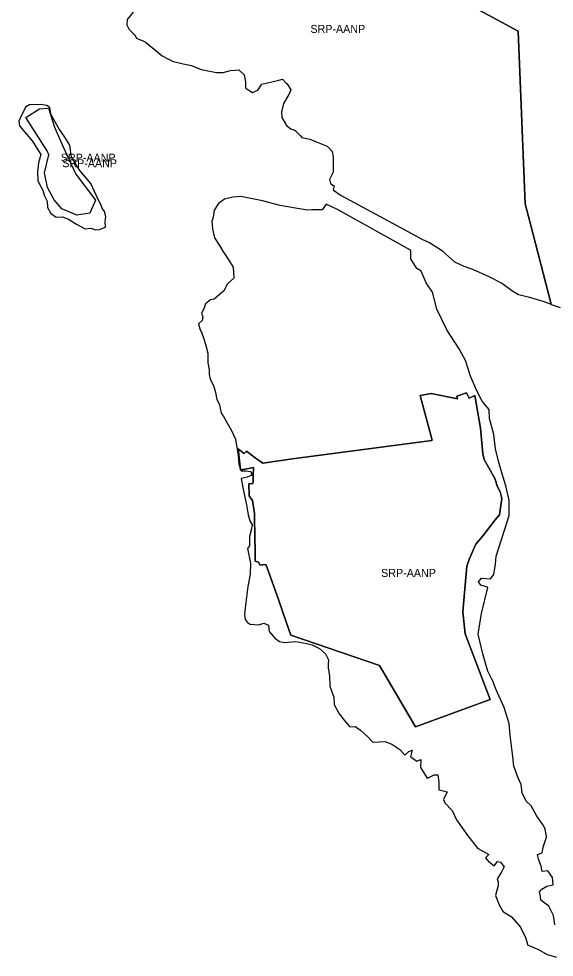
# Model space of a CAD drawing. Extents: x 598968 to 613553, y 4409678 to 4430833.
# Drawn here: x 610971 to 611773, y 4414297 to 4415705 of the extents above; entities that cross this region are included whole.
import ezdxf

# ---------------------------------------------------------------- set-up
doc = ezdxf.new("R2010")
doc.units = 0
for name, color, linetype in [('1', 7, 'Continuous'), ('Sòl Rústic Protegit - Alt Nivell de Protecció', 7, 'Continuous'), ('Sòl Rústic Protegit-Alt Nivell de Protecció', 7, 'Continuous')]:
    doc.layers.add(name, color=color, linetype=linetype)

msp = doc.modelspace()

# ---------------------------------------------------------------- linework, layer by layer
at = {"layer": '1'}
msp.add_lwpolyline([(611590.3413, 4415072.2682), (611590.3413, 4415072.2682), (611590.3413, 4415072.2682), (611590.0623, 4415072.1482), (611475.9053, 4415056.8921), (611381.1138, 4415044.623), (611336.4158, 4415038.2041), (611325.1997, 4415045.8898), (611311.9861, 4415055.7834), (611308.6981, 4415052.3254), (611307.4243, 4415053.3242), (611299.7663, 4415059.3231), (611303.0563, 4415028.0336), (611312.5441, 4415029.6219), (611322.596, 4415031.2939), (611322.3011, 4415019.4435), (611322.0367, 4415015.1475), (611321.9706, 4415009.8601), (611321.8611, 4415007.3243), (611315.6062, 4415006.7942), (611316.0562, 4414988.9544), (611319.5409, 4414984.1018), (611321.0197, 4414981.9398), (611324.1261, 4414962.6049), (611324.8787, 4414922.4191), (611325.0811, 4414911.5977), (611325.077, 4414904.0452), (611325.4063, 4414891.186), (611330.2262, 4414889.3461), (611332.5462, 4414884.9502), (611336.8415, 4414885.6053), (611341.3451, 4414885.9883), (611343.0542, 4414881.2431), (611359.974, 4414833.6562), (611372.1507, 4414798.5336), (611378.5613, 4414780.1808), (611511.5097, 4414734.3364), (611565.6834, 4414642.7739), (611677.3318, 4414683.5753), (611639.8882, 4414781.8022), (611636.7002, 4414815.1817), (611642.342, 4414883.5618), (611646.2119, 4414895.1717), (611655.8917, 4414916.3216), (611667.1616, 4414929.6716), (611684.9713, 4414952.9116), (611691.3212, 4414960.2716), (611694.7614, 4414984.9516), (611692.6114, 4414994.8714), (611688.3714, 4415002.7312), (611684.1815, 4415014.861), (611668.5716, 4415043.3203), (611666.5516, 4415052.2002), (611663.1516, 4415090.4895), (611654.3196, 4415139.7177), (611646.0817, 4415135.4586), (611641.9617, 4415143.4884), (611627.6919, 4415138.3883), (611628.5919, 4415134.2683), (611588.9824, 4415142.6875), (611572.4927, 4415139.2473)], close=True, dxfattribs=at)
at = {"layer": 'Sòl Rústic Protegit - Alt Nivell de Protecció'}
for points in [[(611142.3899, 4415714.2714), (611133.0775, 4415703.2714), (611132.6401, 4415695.2714), (611136.3901, 4415688.2716), (611138.5417, 4415686.1854), (611143.4491, 4415681.4268), (611144.6399, 4415680.272), (611146.8899, 4415675.772), (611147.1743, 4415675.6462), (611160.4523, 4415669.7724), (611160.7479, 4415669.5316), (611173.9521, 4415658.7728), (611185.8269, 4415648.773), (611185.9427, 4415648.7118), (611195.3279, 4415643.748), (611200.1001, 4415641.2238), (611200.9517, 4415640.7734), (611217.0765, 4415636.7738), (611229.7639, 4415634.274), (611241.8677, 4415629.6464), (611246.0185, 4415628.0594), (611246.7637, 4415627.7744), (611267.3259, 4415623.775), (611277.1383, 4415623.775), (611288.3257, 4415626.7752), (611301.0129, 4415627.7754), (611301.2919, 4415627.5098), (611308.8879, 4415620.2758), (611310.7003, 4415609.7758), (611310.7629, 4415600.776), (611311.1177, 4415600.5368), (611311.1575, 4415600.5098), (611311.9059, 4415600.0048), (611321.1377, 4415593.7762), (611328.9501, 4415597.2764), (611335.2001, 4415606.2764), (611343.4501, 4415608.2764), (611360.6373, 4415612.2768), (611366.0121, 4415613.7768), (611366.3005, 4415613.4912), (611366.6165, 4415613.1778), (611371.3349, 4415608.5012), (611373.0745, 4415606.777), (611378.6995, 4415597.7772), (611375.6995, 4415590.7774), (611367.7621, 4415577.2774), (611364.7623, 4415564.7774), (611365.3873, 4415556.2776), (611372.3247, 4415544.278), (611378.8247, 4415539.2782), (611378.8785, 4415539.2582), (611385.5121, 4415536.7782), (611385.7097, 4415536.5656), (611393.0161, 4415528.6972), (611395.2619, 4415526.2786), (611407.1993, 4415523.7788), (611415.3867, 4415520.279), (611433.3239, 4415513.2794), (611433.5097, 4415513.0692), (611434.3471, 4415512.1208), (611435.0635, 4415511.3092), (611440.3863, 4415505.2796), (611442.1989, 4415497.2798), (611442.2613, 4415488.28), (611442.1365, 4415474.2802), (611436.5741, 4415463.2802), (611438.2615, 4415457.2804), (611438.6069, 4415457.0474), (611442.3677, 4415454.51), (611443.4489, 4415453.7804), (611443.4443, 4415453.7608), (611442.0115, 4415447.7806), (611442.3729, 4415447.5312), (611454.3239, 4415439.2808), (611549.5101, 4415387.7834), (611575.7599, 4415373.284), (611586.6347, 4415368.7842), (611606.1345, 4415356.2848), (611606.3157, 4415356.117), (611608.9709, 4415353.6576), (611610.5801, 4415352.167), (611623.9467, 4415339.7854), (611624.0765, 4415339.725), (611637.8843, 4415333.2856), (611651.1339, 4415328.786), (611675.3835, 4415317.7866), (611694.9459, 4415307.787), (611707.3831, 4415298.7874), (611708.3595, 4415298.1808), (611720.1013, 4415290.8854), (611720.2581, 4415290.7878), (611734.4453, 4415287.288), (611756.1951, 4415280.7886), (611768.7597, 4415276.4292), (611737.3051, 4415398.51), (611729.8677, 4415427.01), (611719.4927, 4415686.01), (611605.4927, 4415748.01)], [(611605.4927, 4415748.01), (611719.4927, 4415686.01), (611729.8677, 4415427.01), (611737.3051, 4415398.51), (611768.7597, 4415276.4292), (611768.8677, 4415276.01), (611768.9301, 4415276.01), (611782.4927, 4415271.51)], [(611774.5551, 4414345.5102), (611772.4301, 4414359.5102), (611765.4925, 4414373.5102), (611765.1497, 4414373.7688), (611765.1343, 4414373.7998), (611753.5525, 4414382.5316), (611752.8675, 4414388.0102), (611751.6175, 4414395.0102), (611754.9301, 4414399.0102), (611762.3051, 4414403.5102), (611771.6175, 4414405.5102), (611771.0551, 4414416.5102), (611763.9925, 4414426.5102), (611763.8505, 4414426.4932), (611763.6341, 4414426.7996), (611755.5443, 4414425.8334), (611753.8051, 4414433.5102), (611749.8675, 4414444.0102), (611748.3051, 4414451.0102), (611755.5551, 4414453.5102), (611756.7425, 4414462.0102), (611761.8051, 4414477.0102), (611759.6175, 4414489.5102), (611755.8051, 4414496.5102), (611747.2425, 4414508.5102), (611738.9301, 4414524.0102), (611731.5551, 4414531.0102), (611725.6175, 4414543.5102), (611723.8051, 4414556.0102), (611719.0551, 4414567.0102), (611712.7425, 4414583.5102), (611710.9925, 4414602.0102), (611707.5551, 4414630.0102), (611705.8051, 4414647.5102), (611698.2425, 4414671.5102), (611688.4925, 4414693.5102), (611685.3675, 4414700.5102), (611681.3675, 4414711.0102), (611674.1175, 4414726.0102), (611671.1801, 4414734.5102), (611666.3051, 4414752.0102), (611659.4925, 4414781.5102), (611664.6175, 4414812.5102), (611673.9301, 4414851.5102), (611673.5365, 4414851.6446), (611673.5719, 4414851.7932), (611663.5291, 4414855.2222), (611660.1175, 4414860.0102), (611664.6175, 4414865.5102), (611670.8675, 4414865.0102), (611677.8051, 4414864.5102), (611683.0551, 4414871.0102), (611685.3051, 4414886.5102), (611686.6175, 4414898.5102), (611699.3675, 4414939.0102), (611706.1175, 4414959.5102), (611705.6801, 4414982.5102), (611700.9301, 4415004.0102), (611694.6801, 4415023.5102), (611689.8675, 4415041.0102), (611685.3675, 4415059.5102), (611682.9301, 4415081.0102), (611676.3675, 4415105.0102), (611675.8051, 4415118.5102), (611665.3675, 4415131.0102), (611657.5551, 4415146.5102), (611647.7425, 4415168.5102), (611640.5551, 4415192.0102), (611631.1175, 4415209.5102), (611612.6801, 4415238.0102), (611597.3675, 4415269.0102), (611591.0551, 4415294.5102), (611581.6175, 4415308.5102), (611573.9301, 4415326.0102), (611573.6063, 4415326.2076), (611573.5725, 4415326.2846), (611567.3137, 4415330.0994), (611558.6175, 4415344.5102), (611558.5551, 4415357.0102), (611558.1979, 4415357.2088), (611558.1975, 4415357.284), (611448.4489, 4415418.281), (611431.8241, 4415426.2806), (611425.6367, 4415417.7806), (611410.1369, 4415417.7804), (611404.2621, 4415417.2802), (611388.5747, 4415419.78), (611362.8251, 4415424.2794), (611336.3879, 4415431.2788), (611303.7009, 4415437.7782), (611291.7635, 4415436.778), (611279.2637, 4415433.7778), (611270.3887, 4415427.2778), (611263.5139, 4415417.2778), (611262.2015, 4415406.7778), (611260.3265, 4415400.278), (611261.0765, 4415389.2782), (611264.4515, 4415375.7784), (611271.7639, 4415364.2786), (611276.4513, 4415355.7788), (611284.6387, 4415343.7792), (611292.2011, 4415331.7794), (611293.2637, 4415315.2798), (611283.8263, 4415306.7796), (611277.9515, 4415296.2798), (611263.8267, 4415283.7796), (611258.4517, 4415282.7796), (611250.7019, 4415276.7794), (611248.3893, 4415269.2796), (611244.5769, 4415262.7796), (611246.5769, 4415257.2796), (611245.7645, 4415251.7798), (611240.1395, 4415246.7798), (611242.0145, 4415239.2798), (611245.1395, 4415232.78), (611248.1395, 4415224.2802), (611251.2019, 4415214.2804), (611254.1395, 4415202.7806), (611254.2019, 4415188.2808), (611256.2645, 4415177.781), (611256.0769, 4415170.781), (611257.8895, 4415163.7812), (611262.5145, 4415154.2814), (611265.7645, 4415143.7816), (611267.9519, 4415133.2818), (611271.7643, 4415125.782), (611272.5143, 4415119.7822), (611274.0143, 4415112.7822), (611277.3893, 4415108.7824), (611282.2017, 4415099.7826), (611289.7641, 4415086.7828), (611295.8891, 4415073.7832), (611298.3891, 4415058.2834), (611299.8267, 4415049.7836), (611300.5141, 4415036.7838), (611303.3663, 4415028.1738), (611303.4097, 4415027.7598), (611303.4985, 4415027.7746), (611303.8267, 4415026.784), (611304.0895, 4415026.784), (611304.1801, 4415026.5102), (611310.9301, 4415026.5102), (611318.8107, 4415025.5478), (611319.9515, 4415019.7844), (611313.1391, 4415016.7842), (611304.0141, 4415014.7842), (611306.5767, 4415000.7844), (611312.0141, 4414975.2848), (611314.8267, 4414960.2852), (611315.9515, 4414954.7852), (611317.8265, 4414950.2854), (611320.6391, 4414945.2854), (611319.4515, 4414939.2854), (611316.6391, 4414927.7856), (611316.4517, 4414913.7858), (611313.7017, 4414909.7858), (611318.1391, 4414887.7862), (611317.4517, 4414871.2864), (611314.2643, 4414852.7866), (611311.1395, 4414828.787), (611309.0769, 4414811.7872), (611310.2645, 4414803.2872), (611313.2645, 4414799.2874), (611313.5307, 4414799.126), (611313.6175, 4414799.0102), (611317.7425, 4414796.5102), (611330.2425, 4414795.5102), (611338.3675, 4414798.0102), (611345.3355, 4414795.1516), (611345.9515, 4414785.7882), (611352.1389, 4414778.7884), (611355.6389, 4414774.7884), (611355.9253, 4414774.587), (611355.9925, 4414774.5102), (611361.6801, 4414770.5102), (611368.9925, 4414769.0102), (611386.2425, 4414770.5102), (611402.4925, 4414767.5102), (611410.4925, 4414765.5102), (611421.5991, 4414760.0502), (611430.4505, 4414752.2902), (611435.1379, 4414743.2904), (611434.7005, 4414736.2904), (611434.5755, 4414730.7906), (611436.6379, 4414719.2908), (611437.3255, 4414703.791), (611443.3253, 4414687.2914), (611443.4503, 4414676.2914), (611450.8879, 4414662.2918), (611460.3253, 4414650.2922), (611466.9501, 4414642.7924), (611467.0503, 4414642.7988), (611467.3051, 4414642.5102), (611474.9925, 4414643.0102), (611483.1645, 4414637.6036), (611493.6999, 4414628.293), (611501.6373, 4414619.7934), (611501.7237, 4414619.7982), (611501.9925, 4414619.5102), (611519.7425, 4414620.5102), (611529.8051, 4414616.5102), (611542.1213, 4414608.6672), (611549.3241, 4414600.2944), (611549.3853, 4414600.353), (611549.6801, 4414600.0102), (611555.4301, 4414605.5102), (611560.6429, 4414607.3434), (611558.1365, 4414597.7946), (611558.4985, 4414597.5332), (611558.4925, 4414597.5102), (611567.4925, 4414591.0102), (611573.4261, 4414593.3602), (611572.8239, 4414581.7952), (611583.0111, 4414565.7956), (611583.1435, 4414565.8622), (611583.3675, 4414565.5102), (611593.3051, 4414570.5102), (611598.7471, 4414570.5102), (611600.5735, 4414559.7958), (611600.3861, 4414548.296), (611600.7459, 4414548.211), (611600.7425, 4414548.0102), (611612.9867, 4414545.115), (611607.5735, 4414533.7962), (611609.3859, 4414528.7962), (611620.4483, 4414517.2964), (611627.1357, 4414503.2966), (611643.8857, 4414479.2972), (611659.0729, 4414460.2974), (611659.2993, 4414460.174), (611659.4301, 4414460.0102), (611675.5123, 4414451.2382), (611670.5103, 4414446.2978), (611675.3853, 4414440.298), (611675.7135, 4414440.0458), (611675.7425, 4414440.0102), (611683.5551, 4414434.0102), (611688.3051, 4414440.5102), (611692.7887, 4414439.5408), (611698.4475, 4414432.7984), (611695.0101, 4414425.7984), (611692.3851, 4414421.7984), (611687.8227, 4414414.7982), (611689.2603, 4414410.2984), (611689.4477, 4414404.7984), (611685.4479, 4414389.7984), (611690.6977, 4414375.7986), (611696.8227, 4414365.2986), (611697.1153, 4414365.1214), (611697.1801, 4414365.0102), (611709.3373, 4414357.6424), (611723.0099, 4414342.2992), (611730.5723, 4414326.7996), (611733.9473, 4414315.2996), (611734.2583, 4414315.1698), (611734.3051, 4414315.0102), (611749.8675, 4414308.5102), (611762.6175, 4414301.0102), (611776.9301, 4414297.0102)]]:
    msp.add_lwpolyline(points, dxfattribs=at)
for points in [[(611101.2425, 4415408.0102), (611099.5551, 4415415.5102), (611095.6801, 4415420.5102), (611094.4925, 4415425.0102), (611089.6175, 4415433.5102), (611078.7425, 4415457.5102), (611062.3675, 4415477.0102), (611049.9301, 4415497.0102), (611047.5551, 4415515.0102), (611039.8051, 4415527.0102), (611030.7425, 4415540.0102), (611019.6175, 4415560.5102), (611017.2425, 4415571.0102), (611016.8921, 4415571.27), (611012.8295, 4415574.271), (611003.8295, 4415575.7708), (610986.8297, 4415575.2706), (610981.1423, 4415571.7706), (610972.9549, 4415555.2706), (610970.8301, 4415550.7706), (610971.8925, 4415543.7708), (610982.5799, 4415531.271), (610991.0173, 4415521.2714), (611003.6421, 4415500.772), (611000.3297, 4415488.272), (610999.0797, 4415474.7722), (610999.2049, 4415461.7724), (611001.3299, 4415457.2724), (611006.6423, 4415447.2728), (611008.9547, 4415439.7728), (611013.5171, 4415430.773), (611013.6423, 4415421.2732), (611018.1421, 4415413.2734), (611018.4777, 4415413.0364), (611018.4925, 4415413.0102), (611026.9925, 4415407.0102), (611036.1175, 4415407.5102), (611045.1801, 4415404.0102), (611057.2425, 4415396.5102), (611070.3051, 4415389.5102), (611078.7425, 4415390.5102), (611085.6801, 4415388.0102), (611091.6801, 4415388.5102), (611100.6175, 4415392.0102), (611100.5551, 4415400.0102)], [(611590.3413, 4415072.2682), (611572.4927, 4415139.2473), (611588.9824, 4415142.6875), (611628.5919, 4415134.2683), (611627.6919, 4415138.3883), (611641.9617, 4415143.4884), (611646.0817, 4415135.4586), (611654.3196, 4415139.7177), (611663.1516, 4415090.4895), (611666.5516, 4415052.2002), (611668.5716, 4415043.3203), (611684.1815, 4415014.861), (611688.3714, 4415002.7312), (611692.6114, 4414994.8714), (611694.7614, 4414984.9516), (611691.3212, 4414960.2716), (611684.9713, 4414952.9116), (611667.1616, 4414929.6716), (611655.8917, 4414916.3216), (611646.2119, 4414895.1717), (611642.342, 4414883.5618), (611636.7002, 4414815.1817), (611639.8882, 4414781.8022), (611677.3318, 4414683.5753), (611565.6834, 4414642.7739), (611511.5097, 4414734.3364), (611378.5613, 4414780.1808), (611372.1507, 4414798.5336), (611359.974, 4414833.6562), (611343.0542, 4414881.2431), (611341.3451, 4414885.9883), (611336.8415, 4414885.6053), (611332.5462, 4414884.9502), (611330.2262, 4414889.3461), (611325.4063, 4414891.186), (611325.077, 4414904.0452), (611325.0811, 4414911.5977), (611324.8787, 4414922.4191), (611324.1261, 4414962.6049), (611321.0197, 4414981.9398), (611319.5409, 4414984.1018), (611316.0562, 4414988.9544), (611315.6062, 4415006.7942), (611321.8611, 4415007.3243), (611321.9706, 4415009.8601), (611322.0367, 4415015.1475), (611322.3011, 4415019.4435), (611322.596, 4415031.2939), (611312.5441, 4415029.6219), (611303.0563, 4415028.0336), (611299.7663, 4415059.3231), (611307.4243, 4415053.3242), (611308.6981, 4415052.3254), (611311.9861, 4415055.7834), (611325.1997, 4415045.8898), (611336.4158, 4415038.2041), (611381.1138, 4415044.623), (611475.9053, 4415056.8921), (611590.0623, 4415072.1482), (611590.3413, 4415072.2682), (611590.3413, 4415072.2682)]]:
    msp.add_lwpolyline(points, close=True, dxfattribs=at)
at = {"layer": 'Sòl Rústic Protegit-Alt Nivell de Protecció'}
msp.add_lwpolyline([(611015.1593, 4415570.3311), (611024.1792, 4415541.8917), (611036.9107, 4415513.2149), (611056.249, 4415471.6432), (611086.0347, 4415432.4543), (611077.2888, 4415413.0245), (611058.059, 4415410.1342), (611035.4164, 4415419.2926), (611024.0495, 4415433.1032), (611013.9596, 4415451.2577), (611009.4316, 4415473.6223), (611016.1194, 4415500.4921), (611013.2393, 4415506.6794), (610981.6297, 4415556.2107), (611002.1094, 4415569.2409)], close=True, dxfattribs=at)

# ---------------------------------------------------------------- texts
at = {"layer": 'Sòl Rústic Protegit - Alt Nivell de Protecció'}
for p in [(611408.0293, 4415683.2996), (611036.0363, 4415481.8905), (611514.0035, 4414867.3942)]:
    msp.add_text('SRP-AANP', height=12, dxfattribs=at).set_placement(p)
at = {"layer": 'Sòl Rústic Protegit-Alt Nivell de Protecció'}
msp.add_text('SRP-AANP', height=12, dxfattribs=at).set_placement((611033.8322, 4415490.2326))

doc.saveas('drawing.dxf')
